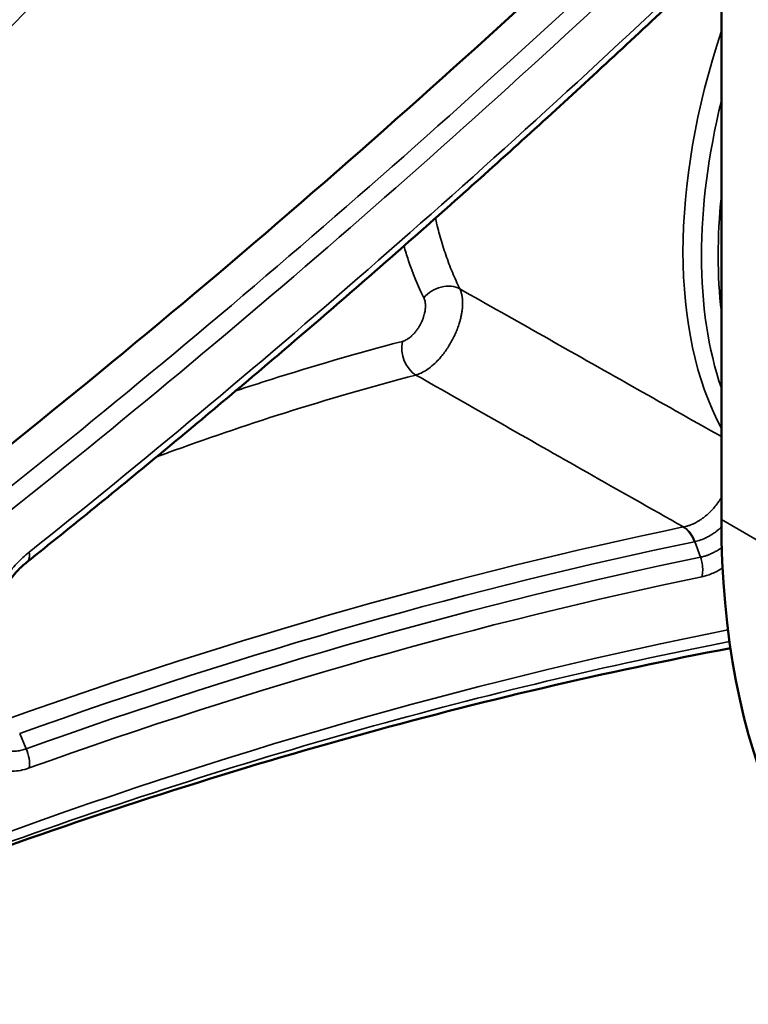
# Model space of a CAD drawing. Header units: millimetres. Extents: x 38 to 2514, y 38 to 1622.
# Tile 276 of 310: x 1613 to 1626, y 1308 to 1327. Entities that reach past the tile are written whole.
import ezdxf

# ---------------------------------------------------------------- set-up
doc = ezdxf.new("R2010")
doc.units = ezdxf.units.MM
doc.header["$LTSCALE"] = 7.692308
doc.layers.add('Visible (ISO)', color=7, linetype='Continuous', lineweight=50)
doc.layers.add('Visible Narrow (ISO)', color=7, linetype='Continuous', lineweight=35)

msp = doc.modelspace()

# ---------------------------------------------------------------- linework, layer by layer
at = {"layer": 'Visible (ISO)'}
msp.add_line((1625.9612, 1460.2942), (1625.9612, 1317.4073), dxfattribs=at)
for centre, major_axis, start_param, end_param in [((1592.375, 1427.4463), (-75.0105, -129.9219), 0.9688707, 1.1075513), ((1640.1034, 1325.5722), (-10, -17.3205), 5.4977871, 6.2831853), ((1592.375, 1179.3634), (75.0105, 129.9219), 0.4615493, 0.6019256)]:
    msp.add_ellipse(centre, major_axis=major_axis, ratio=0.5773503, start_param=start_param, end_param=end_param, dxfattribs=at)
for points in [[(1606.2261, 1320.7061), (1610.4786, 1325.0767), (1615.0048, 1329.7197), (1619.6613, 1334.5479)], [(1612.8352, 1316.6024), (1612.835, 1316.6023), (1612.8348, 1316.6021), (1612.8346, 1316.602)]]:
    msp.add_open_spline(points, degree=3, dxfattribs=at)
for points, knots in [([(1625.5832, 1327.7027), (1624.7477, 1326.9114), (1623.9089, 1326.13), (1622.2253, 1324.5875), (1621.3804, 1323.8263), (1619.6851, 1322.3245), (1618.8346, 1321.584), (1617.1286, 1320.124), (1616.2731, 1319.4046), (1614.5575, 1317.9873), (1613.6974, 1317.2894), (1612.8352, 1316.6024)], [4.40253084, 4.40253084, 4.40253084, 4.40253084, 4.4269438, 4.4269438, 4.45135675, 4.45135675, 4.4757697, 4.4757697, 4.50018265, 4.50018265, 4.5245956, 4.5245956, 4.5245956, 4.5245956]), ([(1612.8347, 1316.602), (1612.7743, 1316.5545), (1612.7115, 1316.4965), (1612.5808, 1316.3581), (1612.5121, 1316.274), (1612.3721, 1316.0769), (1612.3017, 1315.9585), (1612.1854, 1315.7197), (1612.1379, 1315.5965), (1612.0693, 1315.3606), (1612.0472, 1315.2442), (1612.0371, 1315.1221), (1612.036, 1315.1021), (1612.0354, 1315.0829)], [0, 0, 0, 0, 0.02845957, 0.02845957, 0.06163912, 0.06163912, 0.10192149, 0.10192149, 0.14188563, 0.14188563, 0.18179877, 0.18179877, 0.18984828, 0.18984828, 0.18984828, 0.18984828])]:
    msp.add_open_spline(points, degree=3, knots=knots, dxfattribs=at)
at = {"layer": 'Visible Narrow (ISO)'}
for p, q in [((1628.0826, 1316.1825), (1625.9612, 1317.4073)), ((1625.5685, 1316.6962), (1625.4621, 1316.9903)), ((1612.8233, 1313.077), (1612.6986, 1313.3657))]:
    msp.add_line(p, q, dxfattribs=at)
for centre, major_axis, ratio, start_param, end_param in [((1592.6911, 1427.2638), (-75.2263, -130.2957), 0.5773503, 0.9688709, 1.1034646), ((1592.799, 1427.2015), (-75.4061, -130.6072), 0.5773503, 0.96887, 1.1016142), ((1592.7986, 1427.2011), (76.049, 131.7207), 0.5773503, 4.1147902, 4.2368465), ((1632.8898, 1326.8793), (-5.4122, -9.3743), 0.5773503, 5.0588577, 5.9367166), ((1633.1317, 1326.7396), (5.3361, 9.2423), 0.5773503, 2.0392671, 2.6731218), ((1633.2866, 1326.6501), (-5.2227, -9.0459), 0.5773503, 5.3696409, 5.6259334), ((1620.7095, 1321.3989), (-0.4483, -0.2215), 0.7778548, 3.6469245, 5.2314041), ((1620.3067, 1320.5787), (-0.1268, 0.4837), 0.7538827, 0.9750244, 2.493937), ((1592.3034, 1179.4051), (76.4122, 132.3499), 0.5773503, 0.4756591, 0.5975775), ((1625.122, 1316.8214), (0.1017, -0.4895), 0.7258581, 1.7640525, 2.5319974), ((1625.1348, 1316.8241), (0.1102, -0.4878), 0.7224895, 1.7516217, 2.5195088), ((1592.5453, 1179.2654), (76.3361, 132.2179), 0.5773503, 0.4756595, 0.5976155), ((1592.7002, 1179.1759), (-76.2227, -132.0215), 0.5773503, 3.6171422, 3.739211), ((1592.7994, 1179.1187), (-76.049, -131.7207), 0.5773503, 3.6171449, 3.739202), ((1592.799, 1179.1186), (75.4061, 130.6072), 0.5773503, 0.4679593, 0.601926), ((1592.6911, 1179.1809), (75.2263, 130.2957), 0.5773503, 0.4658197, 0.6019258), ((1612.524, 1312.9191), (-0.1707, 0.47), 0.6729807, 4.0371492, 4.8050889)]:
    msp.add_ellipse(centre, major_axis=major_axis, ratio=ratio, start_param=start_param, end_param=end_param, dxfattribs=at)
for points, knots in [([(1619.9996, 1334.7376), (1618.8224, 1333.5149), (1617.6734, 1332.3245), (1616.5684, 1331.1818), (1616.2245, 1330.8263), (1615.885, 1330.4754), (1615.5483, 1330.1275), (1614.8027, 1329.3573), (1614.0707, 1328.6018), (1613.3361, 1327.8443), (1612.6817, 1327.1694), (1612.0252, 1326.4929), (1611.3598, 1325.8075), (1610.9411, 1325.3762), (1610.5189, 1324.9413), (1610.0915, 1324.5013), (1609.077, 1323.4566), (1608.0334, 1322.3824), (1606.9732, 1321.2905), (1606.8772, 1321.1916), (1606.781, 1321.0926), (1606.6847, 1320.9934)], [0, 0, 0, 0, 0.25, 0.25, 0.25, 0.327786, 0.327786, 0.327786, 0.5, 0.5, 0.5, 0.6534387, 0.6534387, 0.6534387, 0.75, 0.75, 0.75, 0.9792378, 0.9792378, 0.9792378, 1, 1, 1, 1]), ([(1620.2526, 1334.692), (1619.8252, 1334.248), (1619.4013, 1333.808), (1618.557, 1332.9324), (1618.1368, 1332.4969), (1617.4227, 1331.7576), (1617.1265, 1331.4511), (1616.5259, 1330.8298), (1616.2217, 1330.5153), (1615.6165, 1329.8899), (1615.3155, 1329.579), (1614.7157, 1328.9595), (1614.417, 1328.6511), (1613.9448, 1328.1637), (1613.771, 1327.9843), (1613.3035, 1327.5021), (1613.0099, 1327.1993), (1612.4228, 1326.594), (1612.1293, 1326.2915), (1611.5431, 1325.6872), (1611.2503, 1325.3854), (1610.7606, 1324.8806), (1610.5647, 1324.6787), (1609.9631, 1324.0587), (1609.5536, 1323.6367), (1608.7359, 1322.7942), (1608.3278, 1322.3738), (1607.6062, 1321.6302), (1607.2939, 1321.3083), (1606.9803, 1320.985)], [0, 0, 0, 0, 0.09130316, 0.09130316, 0.18361779, 0.18361779, 0.25, 0.25, 0.31950975, 0.31950975, 0.38929348, 0.38929348, 0.45921449, 0.45921449, 0.5, 0.5, 0.56893334, 0.56893334, 0.63749249, 0.63749249, 0.70522936, 0.70522936, 0.75, 0.75, 0.84198104, 0.84198104, 0.93195633, 0.93195633, 1, 1, 1, 1]), ([(1606.2605, 1320.7333), (1606.6111, 1321.0937), (1606.9619, 1321.4543), (1607.666, 1322.1779), (1608.0193, 1322.541), (1608.729, 1323.2703), (1609.0854, 1323.6366), (1609.5764, 1324.1412), (1609.7096, 1324.278), (1610.1162, 1324.696), (1610.3905, 1324.9779), (1610.9411, 1325.544), (1611.2174, 1325.8281), (1611.7706, 1326.397), (1612.0474, 1326.6818), (1612.6019, 1327.2524), (1612.8795, 1327.5382), (1613.2614, 1327.9313), (1613.3673, 1328.0404), (1613.7701, 1328.4551), (1614.0646, 1328.7585), (1614.6498, 1329.3616), (1614.9405, 1329.6613), (1615.5242, 1330.2633), (1615.8169, 1330.5652), (1616.3576, 1331.1234), (1616.607, 1331.3809), (1617.1403, 1331.9319), (1617.4219, 1332.2231), (1617.974, 1332.7941), (1618.2442, 1333.0737), (1618.7756, 1333.6238), (1619.0364, 1333.8939), (1619.4229, 1334.2946), (1619.5543, 1334.4308), (1619.6836, 1334.5648)], [0.00000361, 0.00000361, 0.00000361, 0.00000361, 0.07397457, 0.07397457, 0.14814019, 0.14814019, 0.22243714, 0.22243714, 0.25, 0.25, 0.30646682, 0.30646682, 0.36318161, 0.36318161, 0.4201723, 0.4201723, 0.47779425, 0.47779425, 0.5, 0.5, 0.5625, 0.5625, 0.62574648, 0.62574648, 0.69158316, 0.69158316, 0.75, 0.75, 0.81940104, 0.81940104, 0.8898415, 0.8898415, 0.96195176, 0.96195176, 1, 1, 1, 1]), ([(1621.0183, 1321.7615), (1620.9683, 1321.8631), (1620.9211, 1321.9675), (1620.8324, 1322.1816), (1620.791, 1322.2913), (1620.7138, 1322.5157), (1620.6781, 1322.6304), (1620.6304, 1322.7999), (1620.616, 1322.8533), (1620.5863, 1322.9698), (1620.5711, 1323.033), (1620.5567, 1323.0967)], [0, 0, 0, 0, 0.0576369, 0.0576369, 0.11542765, 0.11542765, 0.17352733, 0.17352733, 0.2, 0.2, 0.23087721, 0.23087721, 0.23087721, 0.23087721]), ([(1620.3375, 1321.5918), (1620.2248, 1321.8193), (1620.127, 1322.0585), (1620.0139, 1322.3937), (1619.9863, 1322.4815), (1619.9604, 1322.5704)], [0, 0, 0, 0, 0.12252047, 0.12252047, 0.16525438, 0.16525438, 0.16525438, 0.16525438]), ([(1620.1879, 1320.1353), (1620.2203, 1320.1442), (1620.2536, 1320.1568), (1620.3222, 1320.1892), (1620.3576, 1320.2094), (1620.3956, 1320.2347), (1620.3982, 1320.2364), (1620.4414, 1320.2657), (1620.4818, 1320.2977), (1620.5529, 1320.3616), (1620.5837, 1320.3921), (1620.6366, 1320.4493), (1620.659, 1320.4751), (1620.7028, 1320.529), (1620.7241, 1320.557), (1620.7653, 1320.6144), (1620.7852, 1320.6439), (1620.8225, 1320.7028), (1620.84, 1320.7323), (1620.8737, 1320.7925), (1620.8897, 1320.8232), (1620.9188, 1320.8825), (1620.9319, 1320.9112), (1620.9447, 1320.941), (1620.9454, 1320.9425), (1620.9593, 1320.9754), (1620.9714, 1321.0061), (1620.9936, 1321.0675), (1621.0036, 1321.0981), (1621.0191, 1321.1498), (1621.025, 1321.1713), (1621.0362, 1321.2158), (1621.0414, 1321.2388), (1621.0505, 1321.284), (1621.0544, 1321.3063), (1621.061, 1321.3503), (1621.0636, 1321.372), (1621.0659, 1321.3966), (1621.0662, 1321.3999), (1621.0682, 1321.4224), (1621.0693, 1321.4411), (1621.0704, 1321.478), (1621.0705, 1321.4961), (1621.0696, 1321.5315), (1621.0686, 1321.5489), (1621.0664, 1321.5741), (1621.0656, 1321.5821), (1621.062, 1321.6119), (1621.0584, 1321.6336), (1621.049, 1321.6762), (1621.0431, 1321.6972), (1621.0309, 1321.7326), (1621.025, 1321.7473), (1621.0183, 1321.7615)], [0, 0, 0, 0, 0.05921205, 0.05921205, 0.12048891, 0.12048891, 0.125, 0.125, 0.19509916, 0.19509916, 0.25, 0.25, 0.29142852, 0.29142852, 0.33321426, 0.33321426, 0.375, 0.375, 0.4157724, 0.4157724, 0.4578862, 0.4578862, 0.49782441, 0.49782441, 0.5, 0.5, 0.54433552, 0.54433552, 0.59072861, 0.59072861, 0.625, 0.625, 0.66363396, 0.66363396, 0.70320141, 0.70320141, 0.74360973, 0.74360973, 0.75, 0.75, 0.78663153, 0.78663153, 0.82301674, 0.82301674, 0.85845934, 0.85845934, 0.875, 0.875, 0.92008612, 0.92008612, 0.96575476, 0.96575476, 0.99999999, 0.99999999, 0.99999999, 0.99999999]), ([(1621.0183, 1321.7615), (1621.5328, 1321.4705), (1622.0632, 1321.1707), (1622.6024, 1320.8662), (1623.1416, 1320.5617), (1623.6898, 1320.2524), (1624.2679, 1319.9265), (1624.808, 1319.6221), (1625.3743, 1319.3032), (1625.9612, 1318.973)], [0, 0, 0, 0, 0.33333333, 0.33333333, 0.33333333, 0.66666667, 0.66666667, 0.66666667, 0.97805208, 0.97805208, 0.97805208, 0.97805208]), ([(1619.9338, 1320.771), (1619.9446, 1320.7738), (1619.9553, 1320.7774), (1619.9771, 1320.7859), (1619.9881, 1320.791), (1620.0101, 1320.8024), (1620.0212, 1320.8088), (1620.0354, 1320.8179), (1620.0384, 1320.8199), (1620.0575, 1320.8329), (1620.0735, 1320.8451), (1620.1055, 1320.8723), (1620.1214, 1320.8873), (1620.1407, 1320.9074), (1620.1445, 1320.9114), (1620.1622, 1320.9308), (1620.1759, 1320.947), (1620.202, 1320.9806), (1620.2145, 1320.998), (1620.2318, 1321.024), (1620.2372, 1321.0324), (1620.253, 1321.058), (1620.263, 1321.0755), (1620.2814, 1321.1104), (1620.2899, 1321.1277), (1620.3026, 1321.1558), (1620.3072, 1321.1666), (1620.3189, 1321.1953), (1620.3254, 1321.213), (1620.337, 1321.2483), (1620.3421, 1321.2657), (1620.3482, 1321.2894), (1620.3499, 1321.2961), (1620.3546, 1321.3168), (1620.3573, 1321.3304), (1620.3618, 1321.3572), (1620.3636, 1321.3705), (1620.3659, 1321.3923), (1620.3666, 1321.4011), (1620.3679, 1321.4216), (1620.3682, 1321.4332), (1620.368, 1321.4558), (1620.3676, 1321.4669), (1620.366, 1321.4868), (1620.3649, 1321.4957), (1620.3617, 1321.5172), (1620.3592, 1321.5297), (1620.3529, 1321.5534), (1620.3493, 1321.5646), (1620.3426, 1321.5811), (1620.3402, 1321.5865), (1620.3375, 1321.5918)], [0, 0, 0, 0, 0.03743094, 0.03743094, 0.07575608, 0.07575608, 0.11432793, 0.11432793, 0.125, 0.125, 0.18040566, 0.18040566, 0.23634104, 0.23634104, 0.25, 0.25, 0.30112658, 0.30112658, 0.35155913, 0.35155913, 0.375, 0.375, 0.42283946, 0.42283946, 0.47007903, 0.47007903, 0.5, 0.5, 0.5506944, 0.5506944, 0.60357242, 0.60357242, 0.625, 0.625, 0.67038623, 0.67038623, 0.71746202, 0.71746202, 0.75, 0.75, 0.79484334, 0.79484334, 0.83873425, 0.83873425, 0.875, 0.875, 0.92662737, 0.92662737, 0.97520315, 0.97520315, 0.99999997, 0.99999997, 0.99999997, 0.99999997]), ([(1616.7824, 1319.8361), (1617.0019, 1319.9087), (1617.2246, 1319.9808), (1617.451, 1320.0523), (1618.2355, 1320.3003), (1619.065, 1320.5424), (1619.9338, 1320.771)], [0.74226868, 0.74226868, 0.74226868, 0.74226868, 0.8, 0.8, 0.8, 1, 1, 1, 1]), ([(1615.2841, 1318.5877), (1615.3537, 1318.6135), (1615.4235, 1318.6392), (1615.4935, 1318.6648), (1616.2051, 1318.9251), (1616.9402, 1319.1768), (1617.7201, 1319.4228), (1618.4999, 1319.6688), (1619.3244, 1319.9088), (1620.1879, 1320.1353)], [0.58032255, 0.58032255, 0.58032255, 0.58032255, 0.6, 0.6, 0.6, 0.8, 0.8, 0.8, 1, 1, 1, 1]), ([(1620.1879, 1320.1353), (1620.7008, 1319.8432), (1621.2298, 1319.5423), (1622.3052, 1318.9306), (1622.8516, 1318.6198), (1624.0064, 1317.9656), (1624.6148, 1317.6221), (1625.2464, 1317.266)], [0, 0, 0, 0, 0.33333333, 0.33333333, 0.66666667, 0.66666667, 0.99994314, 0.99994314, 0.99994314, 0.99994314]), ([(1625.2464, 1317.266), (1625.265, 1317.2692), (1625.2835, 1317.2733), (1625.3206, 1317.2832), (1625.3391, 1317.2889), (1625.3762, 1317.3018), (1625.3946, 1317.3089), (1625.4194, 1317.3196), (1625.4259, 1317.3225), (1625.4505, 1317.3338), (1625.4682, 1317.3427), (1625.5033, 1317.3617), (1625.5206, 1317.3719), (1625.5549, 1317.3933), (1625.5719, 1317.4046), (1625.595, 1317.421), (1625.6013, 1317.4256), (1625.6259, 1317.4438), (1625.6443, 1317.4582), (1625.6807, 1317.4886), (1625.6987, 1317.5045), (1625.734, 1317.5374), (1625.7513, 1317.5544), (1625.7704, 1317.5742), (1625.7727, 1317.5766), (1625.7986, 1317.6038), (1625.8213, 1317.6294), (1625.8659, 1317.6834), (1625.8877, 1317.7119), (1625.9121, 1317.746), (1625.9156, 1317.7511), (1625.9337, 1317.7771), (1625.9478, 1317.7983), (1625.9612, 1317.8198)], [0.00095149, 0.00095149, 0.00095149, 0.00095149, 0.02985847, 0.02985847, 0.05931677, 0.05931677, 0.0891471, 0.0891471, 0.1, 0.1, 0.12979101, 0.12979101, 0.15960177, 0.15960177, 0.18913014, 0.18913014, 0.2, 0.2, 0.23208633, 0.23208633, 0.26394076, 0.26394076, 0.29568449, 0.29568449, 0.3, 0.3, 0.34473485, 0.34473485, 0.39183206, 0.39183206, 0.4, 0.4, 0.43364297, 0.43364297, 0.43364297, 0.43364297]), ([(1625.4619, 1316.9902), (1625.5327, 1317.0039), (1625.6083, 1317.0305), (1625.6827, 1317.0677), (1625.705, 1317.0789), (1625.7271, 1317.0911), (1625.7492, 1317.1042), (1625.7712, 1317.1174), (1625.7932, 1317.1315), (1625.815, 1317.1465), (1625.8366, 1317.1615), (1625.8581, 1317.1773), (1625.8795, 1317.1942), (1625.8868, 1317.2), (1625.8941, 1317.2058), (1625.9014, 1317.2118), (1625.9216, 1317.2285), (1625.9418, 1317.246), (1625.9618, 1317.2643)], [0, 0, 0, 0, 0.11111111, 0.11111111, 0.11111111, 0.14444528, 0.14444528, 0.14444528, 0.17785887, 0.17785887, 0.17785887, 0.21094261, 0.21094261, 0.21094261, 0.22222222, 0.22222222, 0.22222222, 0.253572, 0.253572, 0.253572, 0.253572]), ([(1625.4512, 1316.9879), (1625.4526, 1316.9882), (1625.4553, 1316.9887), (1625.4597, 1316.9897), (1625.461, 1316.9902), (1625.4616, 1316.9902)], [0.00004081, 0.00004081, 0.00004081, 0.00004081, 0.33333333, 0.66666667, 0.92828124, 0.92828124, 0.92828124, 0.92828124]), ([(1611.8884, 1314.8389), (1611.8878, 1314.9727), (1611.921, 1315.2435), (1612.0507, 1315.662), (1612.2308, 1316.0278), (1612.4187, 1316.3144), (1612.639, 1316.58), (1612.7957, 1316.7252), (1612.8778, 1316.7898)], [0, 0, 0, 0, 0.16666667, 0.33333333, 0.5, 0.66666667, 0.83333333, 0.99999997, 0.99999997, 0.99999997, 0.99999997]), ([(1612.8778, 1316.7898), (1612.8834, 1316.7588), (1612.8868, 1316.7013), (1612.8698, 1316.6394), (1612.847, 1316.6118), (1612.8352, 1316.6024)], [0, 0, 0, 0, 0.33333333, 0.66666667, 0.92136328, 0.92136328, 0.92136328, 0.92136328]), ([(1625.9689, 1316.8746), (1625.9506, 1316.8621), (1625.9328, 1316.8504), (1625.9126, 1316.8379), (1625.9099, 1316.8362), (1625.8978, 1316.8288), (1625.8884, 1316.8232), (1625.8571, 1316.805), (1625.8357, 1316.7934), (1625.8123, 1316.7815), (1625.8096, 1316.7802), (1625.8006, 1316.7757), (1625.7944, 1316.7726), (1625.7667, 1316.7595), (1625.7462, 1316.7505), (1625.7236, 1316.7415), (1625.7207, 1316.7403), (1625.7141, 1316.7378), (1625.7104, 1316.7364), (1625.6883, 1316.728), (1625.6706, 1316.722), (1625.6487, 1316.7153), (1625.6438, 1316.7139), (1625.6374, 1316.7121), (1625.6357, 1316.7116), (1625.616, 1316.7062), (1625.5986, 1316.702), (1625.5775, 1316.6978), (1625.573, 1316.697), (1625.5685, 1316.6962)], [0.67401941, 0.67401941, 0.67401941, 0.67401941, 0.70878787, 0.70878787, 0.7142712, 0.7142712, 0.73333333, 0.73333333, 0.77954064, 0.77954064, 0.78569349, 0.78569349, 0.8, 0.8, 0.84981627, 0.84981627, 0.85711757, 0.85711757, 0.86666667, 0.86666667, 0.91474314, 0.91474314, 0.92856728, 0.92856728, 0.93333333, 0.93333333, 0.98558948, 0.98558948, 0.99999983, 0.99999983, 0.99999983, 0.99999983]), ([(1625.5926, 1316.3255), (1625.6018, 1316.364), (1625.6125, 1316.4455), (1625.6041, 1316.5732), (1625.5828, 1316.6564), (1625.5685, 1316.6962)], [0, 0, 0, 0, 0.33333333, 0.66666667, 0.99998126, 0.99998126, 0.99998126, 0.99998126]), ([(1625.9843, 1316.4876), (1625.952, 1316.4681), (1625.8803, 1316.4281), (1625.7787, 1316.3814), (1625.6801, 1316.3463), (1625.6207, 1316.3312), (1625.5926, 1316.3255)], [0.73118592, 0.73118592, 0.73118592, 0.73118592, 0.78571429, 0.85714286, 0.92857143, 0.99999999, 0.99999999, 0.99999999, 0.99999999]), ([(1612.8232, 1313.077), (1612.7926, 1313.0655), (1612.7625, 1313.0562), (1612.733, 1313.049), (1612.7017, 1313.0413), (1612.6711, 1313.036), (1612.6412, 1313.0327), (1612.6184, 1313.0303), (1612.5961, 1313.0291), (1612.5742, 1313.0291), (1612.5487, 1313.029), (1612.5239, 1313.0306), (1612.4999, 1313.0337), (1612.4769, 1313.0366), (1612.4546, 1313.041), (1612.4333, 1313.0466), (1612.4122, 1313.0521), (1612.3921, 1313.0589), (1612.373, 1313.0668), (1612.3698, 1313.0681), (1612.3667, 1313.0694), (1612.3636, 1313.0708), (1612.3592, 1313.0727), (1612.3548, 1313.0747), (1612.3505, 1313.0767), (1612.328, 1313.0875), (1612.307, 1313.0997), (1612.2875, 1313.1133), (1612.2675, 1313.1271), (1612.2492, 1313.1422), (1612.2323, 1313.1582), (1612.2252, 1313.1649), (1612.2184, 1313.1718), (1612.2119, 1313.1788), (1612.2005, 1313.1909), (1612.1899, 1313.2035), (1612.1799, 1313.2165), (1612.1702, 1313.2291), (1612.1611, 1313.2422), (1612.1525, 1313.2556), (1612.1438, 1313.2694), (1612.1355, 1313.2837), (1612.1277, 1313.2985), (1612.1231, 1313.3072), (1612.1186, 1313.3161), (1612.1143, 1313.3252), (1612.1032, 1313.3488), (1612.093, 1313.3737), (1612.084, 1313.3997), (1612.0796, 1313.4127), (1612.0753, 1313.426), (1612.0714, 1313.4396), (1612.0649, 1313.4622), (1612.0592, 1313.4855), (1612.0544, 1313.5094), (1612.044, 1313.5609), (1612.0376, 1313.6151), (1612.0355, 1313.6714), (1612.0349, 1313.6881), (1612.0346, 1313.7051), (1612.0348, 1313.7221)], [0.000063, 0.000063, 0.000063, 0.000063, 0.05830243, 0.05830243, 0.05830243, 0.11980844, 0.11980844, 0.11980844, 0.16666667, 0.16666667, 0.16666667, 0.22108299, 0.22108299, 0.22108299, 0.27335321, 0.27335321, 0.27335321, 0.32483833, 0.32483833, 0.32483833, 0.33333333, 0.33333333, 0.33333333, 0.34539762, 0.34539762, 0.34539762, 0.40854687, 0.40854687, 0.40854687, 0.47301457, 0.47301457, 0.47301457, 0.5, 0.5, 0.5, 0.54689539, 0.54689539, 0.54689539, 0.59241285, 0.59241285, 0.59241285, 0.63909347, 0.63909347, 0.63909347, 0.66666667, 0.66666667, 0.66666667, 0.73805203, 0.73805203, 0.73805203, 0.77376328, 0.77376328, 0.77376328, 0.83333333, 0.83333333, 0.83333333, 0.96178425, 0.96178425, 0.96178425, 1, 1, 1, 1]), ([(1612.8775, 1312.715), (1612.7634, 1312.6733), (1612.5557, 1312.6379), (1612.2867, 1312.6946), (1612.0977, 1312.8389), (1611.9812, 1313.0185), (1611.9048, 1313.2504), (1611.8877, 1313.4277), (1611.8884, 1313.5239)], [0.00000001, 0.00000001, 0.00000001, 0.00000001, 0.16666667, 0.33333333, 0.5, 0.66666667, 0.83333333, 1, 1, 1, 1])]:
    msp.add_open_spline(points, degree=3, knots=knots, dxfattribs=at)

doc.saveas('drawing.dxf')
